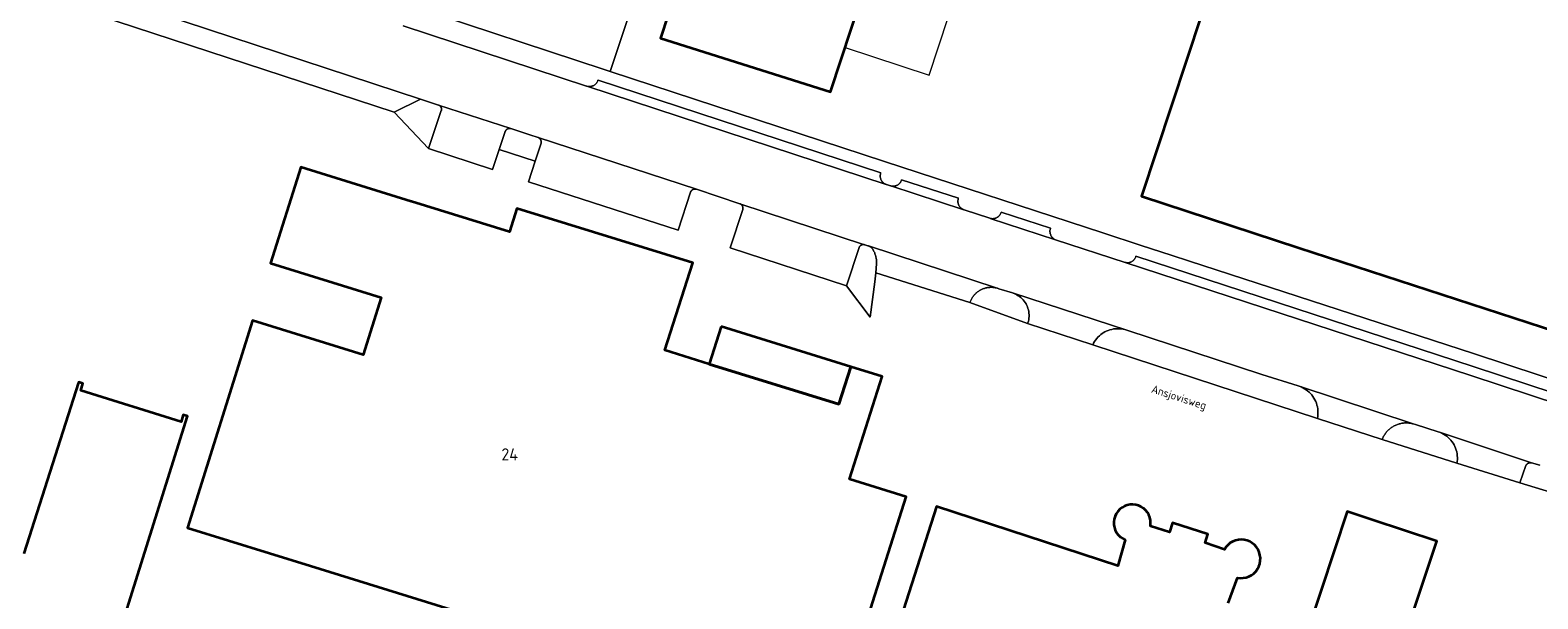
# Model space of a CAD drawing. Header units: metres. Extents: x 149984 to 156489, y 469398 to 478068.
# Tile 762 of 854: x 154632 to 154799, y 473522 to 473585. Entities that reach past the tile are written whole.
import ezdxf
from ezdxf.enums import TextEntityAlignment as Align

# ---------------------------------------------------------------- set-up
doc = ezdxf.new("R2010")
doc.units = ezdxf.units.M
doc.header["$LTSCALE"] = 0.75
for name, color, linetype, lineweight in [('B-WE-GR-BEPLANTING_CULTUUR_HEESTERS-GV', 252, 'Continuous', 18), ('B-WE-OG-BEBOUWING-GV', 6, 'Continuous', 35), ('B-WE-OG-BEBOUWING-T18', 1, 'Continuous', 18), ('B-WE-OG-BEBOUWING_LUIFEL-GV', 6, 'Continuous', 18), ('B-WE-OG-TERREIN_BEGROEID-GV', 252, 'Continuous', 18), ('B-WE-OG-TERREIN_ERF-GV', 252, 'Continuous', 18), ('B-WE-OG-TOPOGRAFIE-T18', 7, 'Continuous', 18), ('B-WE-VH-OPENVERHARDING_BETONSTRAATSTEEN-GV', 252, 'Continuous', 18)]:
    doc.layers.add(name, color=color, linetype=linetype, lineweight=lineweight)
doc.styles.add('NLCS-ISO-M500-T18', font='NLCS-ISO.ttf', dxfattribs={"height": 0.9})
doc.styles.add('NLCS-ISO-M750-T18', font='NLCS-ISO.ttf', dxfattribs={"height": 1.35})

msp = doc.modelspace()

# ---------------------------------------------------------------- linework, layer by layer
at = {"layer": 'B-WE-GR-BEPLANTING_CULTUUR_HEESTERS-GV', "flags": 128}
for points in [[(154677.098, 473576.889), (154677.082, 473576.895), (154675.084, 473577.567), (154672.143, 473576.106), (154675.959, 473572.05), (154677.389, 473576.275), (154677.394, 473576.291), (154677.399, 473576.308), (154677.403, 473576.324), (154677.406, 473576.341), (154677.409, 473576.358), (154677.411, 473576.375), (154677.413, 473576.392), (154677.414, 473576.409), (154677.414, 473576.426), (154677.414, 473576.443), (154677.413, 473576.46), (154677.412, 473576.477), (154677.41, 473576.494), (154677.408, 473576.511), (154677.405, 473576.528), (154677.401, 473576.544), (154677.397, 473576.561), (154677.392, 473576.577), (154677.387, 473576.593), (154677.381, 473576.609), (154677.374, 473576.625), (154677.367, 473576.641), (154677.36, 473576.656), (154677.351, 473576.671), (154677.343, 473576.686), (154677.334, 473576.7), (154677.324, 473576.714), (154677.314, 473576.728), (154677.303, 473576.741), (154677.292, 473576.754), (154677.281, 473576.767), (154677.269, 473576.779), (154677.257, 473576.791), (154677.244, 473576.802), (154677.231, 473576.813), (154677.217, 473576.824), (154677.203, 473576.834), (154677.189, 473576.843), (154677.175, 473576.852), (154677.16, 473576.861), (154677.145, 473576.869), (154677.129, 473576.876), (154677.114, 473576.883)], [(154725.74, 473558.228), (154725.811, 473559.231), (154725.814, 473559.325), (154725.814, 473559.419), (154725.81, 473559.512), (154725.804, 473559.606), (154725.794, 473559.699), (154725.781, 473559.792), (154725.765, 473559.885), (154725.746, 473559.976), (154725.724, 473560.067), (154725.698, 473560.158), (154725.67, 473560.247), (154725.639, 473560.336), (154725.604, 473560.423), (154725.567, 473560.509), (154725.527, 473560.594), (154725.484, 473560.677), (154725.438, 473560.759), (154725.42, 473560.79), (154725.401, 473560.819), (154725.381, 473560.849), (154725.36, 473560.877), (154725.338, 473560.905), (154725.315, 473560.932), (154725.291, 473560.958), (154725.266, 473560.983), (154725.241, 473561.008), (154725.214, 473561.031), (154725.187, 473561.054), (154725.159, 473561.075), (154725.13, 473561.096), (154725.101, 473561.115), (154725.07, 473561.134), (154725.04, 473561.151), (154725.008, 473561.168), (154724.976, 473561.183), (154724.944, 473561.197), (154724.911, 473561.21), (154724.827, 473561.238), (154724.516, 473561.33), (154724.469, 473561.345), (154724.462, 473561.348), (154724.419, 473561.356), (154724.385, 473561.361), (154724.351, 473561.363), (154724.317, 473561.363), (154724.283, 473561.36), (154724.249, 473561.355), (154724.216, 473561.348), (154724.183, 473561.338), (154724.151, 473561.326), (154724.12, 473561.312), (154724.09, 473561.296), (154724.061, 473561.278), (154724.033, 473561.257), (154724.007, 473561.235), (154723.983, 473561.212), (154723.96, 473561.186), (154723.939, 473561.159), (154723.92, 473561.131), (154723.903, 473561.101), (154723.888, 473561.071), (154723.875, 473561.039), (154722.487, 473556.752), (154725.096, 473553.275), (154725.639, 473557.227)], [(154736.191, 473554.893), (154742.618, 473552.559), (154742.648, 473552.645), (154742.699, 473552.819), (154742.737, 473552.996), (154742.763, 473553.176), (154742.777, 473553.357), (154742.778, 473553.539), (154742.767, 473553.72), (154742.743, 473553.9), (154742.707, 473554.078), (154742.659, 473554.252), (154742.598, 473554.424), (154742.526, 473554.59), (154742.443, 473554.752), (154742.349, 473554.907), (154742.244, 473555.055), (154742.129, 473555.195), (154742.005, 473555.328), (154741.872, 473555.451), (154741.73, 473555.565), (154741.582, 473555.669), (154741.426, 473555.763), (154741.264, 473555.845), (154741.063, 473555.931), (154741.012, 473555.947), (154740.921, 473555.977), (154739.433, 473556.449), (154739.277, 473556.5), (154739.243, 473556.511), (154739.107, 473556.543), (154739.022, 473556.56), (154738.936, 473556.575), (154738.849, 473556.586), (154738.762, 473556.594), (154738.675, 473556.599), (154738.588, 473556.601), (154738.5, 473556.6), (154738.413, 473556.596), (154738.326, 473556.589), (154738.239, 473556.579), (154738.153, 473556.566), (154738.067, 473556.55), (154737.982, 473556.531), (154737.897, 473556.509), (154737.814, 473556.484), (154737.731, 473556.456), (154737.649, 473556.425), (154737.568, 473556.392), (154737.489, 473556.356), (154737.411, 473556.317), (154737.334, 473556.275), (154737.259, 473556.231), (154737.185, 473556.184), (154737.113, 473556.134), (154737.043, 473556.082), (154736.975, 473556.028), (154736.908, 473555.971), (154736.844, 473555.913), (154736.781, 473555.851), (154736.721, 473555.788), (154736.663, 473555.723), (154736.608, 473555.656), (154736.554, 473555.586), (154736.503, 473555.515), (154736.455, 473555.443), (154736.409, 473555.368), (154736.366, 473555.292), (154736.326, 473555.215), (154736.288, 473555.136), (154736.253, 473555.056), (154736.22, 473554.975)], [(154772.732, 473545.616), (154768.667, 473546.873), (154753.641, 473551.832), (154753.44, 473551.893), (154753.235, 473551.939), (154753.027, 473551.972), (154752.817, 473551.99), (154752.607, 473551.994), (154752.397, 473551.984), (154752.188, 473551.959), (154751.981, 473551.919), (154751.778, 473551.866), (154751.579, 473551.799), (154751.362, 473551.707), (154751.196, 473551.625), (154751.036, 473551.531), (154750.927, 473551.46), (154750.757, 473551.336), (154750.597, 473551.2), (154750.446, 473551.053), (154750.305, 473550.897), (154750.176, 473550.731), (154750.058, 473550.557), (154749.953, 473550.375), (154749.86, 473550.186), (154774.851, 473542.004), (154774.888, 473542.214), (154774.911, 473542.426), (154774.919, 473542.639), (154774.912, 473542.852), (154774.891, 473543.064), (154774.855, 473543.274), (154774.805, 473543.482), (154774.741, 473543.685), (154774.663, 473543.884), (154774.572, 473544.076), (154774.467, 473544.262), (154774.351, 473544.44), (154774.222, 473544.61), (154774.081, 473544.771), (154773.931, 473544.922), (154773.77, 473545.061), (154773.6, 473545.19), (154773.421, 473545.307), (154773.235, 473545.411), (154773.042, 473545.502), (154772.843, 473545.579)], [(154782.271, 473540.095), (154782.221, 473540.009), (154782.175, 473539.921), (154782.131, 473539.832), (154782.091, 473539.742), (154782.054, 473539.65), (154790.377, 473536.999), (154790.409, 473537.208), (154790.427, 473537.419), (154790.431, 473537.631), (154790.42, 473537.843), (154790.394, 473538.054), (154790.354, 473538.262), (154790.3, 473538.467), (154790.232, 473538.668), (154790.15, 473538.863), (154790.055, 473539.053), (154789.948, 473539.236), (154789.828, 473539.411), (154789.696, 473539.577), (154789.554, 473539.734), (154789.401, 473539.88), (154789.238, 473540.016), (154789.066, 473540.141), (154788.887, 473540.253), (154788.681, 473540.362), (154788.443, 473540.468), (154788.307, 473540.513), (154785.766, 473541.309), (154785.525, 473541.389), (154785.43, 473541.414), (154785.333, 473541.436), (154785.236, 473541.454), (154785.138, 473541.47), (154785.039, 473541.482), (154784.941, 473541.49), (154784.842, 473541.495), (154784.743, 473541.497), (154784.644, 473541.495), (154784.545, 473541.49), (154784.446, 473541.482), (154784.348, 473541.47), (154784.25, 473541.454), (154784.153, 473541.436), (154784.056, 473541.414), (154783.96, 473541.389), (154783.865, 473541.36), (154783.771, 473541.328), (154783.679, 473541.293), (154783.587, 473541.255), (154783.497, 473541.214), (154783.409, 473541.169), (154783.322, 473541.122), (154783.236, 473541.072), (154783.153, 473541.018), (154783.071, 473540.962), (154782.991, 473540.903), (154782.914, 473540.842), (154782.838, 473540.778), (154782.765, 473540.711), (154782.694, 473540.642), (154782.626, 473540.57), (154782.56, 473540.496), (154782.497, 473540.42), (154782.436, 473540.342), (154782.378, 473540.261), (154782.323, 473540.179)]]:
    msp.add_lwpolyline(points, close=True, dxfattribs=at)
at = {"layer": 'B-WE-OG-BEBOUWING-GV', "flags": 128}
for points in [[(154732.406, 473612.538), (154727.538, 473614.135), (154713.284, 473618.812), (154713.245, 473618.823), (154713.076, 473618.649), (154712.871, 473618.019), (154708.995, 473619.28), (154704.439, 473605.527), (154708.39, 473604.241), (154703.611, 473589.55), (154703.468, 473589.596), (154701.767, 473584.366), (154720.702, 473578.375), (154727.62, 473599.465), (154728.07, 473599.323), (154734.018, 473597.446), (154738.182, 473610.643)], [(154662.827, 473525.572), (154696.674, 473515.071), (154720.93, 473507.546), (154729.093, 473533.282), (154722.818, 473535.229), (154726.447, 473546.668), (154722.941, 473547.755), (154721.617, 473543.58), (154707.195, 473548.055), (154702.267, 473549.584), (154705.359, 473559.333), (154685.811, 473565.372), (154684.987, 473562.781), (154674.094, 473566.154), (154674.05, 473566.168), (154661.756, 473569.975), (154658.404, 473559.288), (154670.698, 473555.481), (154668.694, 473549.088), (154656.399, 473552.895), (154649.161, 473529.812)], [(154708.519, 473552.23), (154707.195, 473548.055), (154721.617, 473543.58), (154722.941, 473547.755)]]:
    msp.add_lwpolyline(points, close=True, dxfattribs=at)
for points in [[(154763.612, 473592.038), (154755.282, 473566.755), (154772.777, 473560.999), (154814.231, 473547.488), (154825.469, 473582.002), (154825.597, 473582.394), (154840.026, 473577.665), (154862.526, 473570.289), (154862.722, 473570.227), (154885.454, 473562.785), (154895.129, 473592.552)], [(154631.608, 473486.209), (154635.928, 473500), (154649.159, 473542.235), (154648.681, 473542.384), (154648.442, 473541.621), (154637.277, 473545.118), (154637.516, 473545.882), (154637.049, 473546.028), (154637.04, 473546), (154630.967, 473526.944)], [(154764.929, 473521.433), (154765.953, 473524.264), (154766.274, 473524.224), (154766.598, 473524.234), (154766.916, 473524.292), (154767.222, 473524.397), (154767.508, 473524.548), (154767.769, 473524.74), (154767.998, 473524.969), (154768.189, 473525.23), (154768.339, 473525.516), (154768.444, 473525.822), (154768.501, 473526.141), (154768.51, 473526.464), (154768.469, 473526.786), (154768.381, 473527.097), (154768.247, 473527.391), (154768.07, 473527.662), (154767.854, 473527.903), (154767.604, 473528.109), (154767.326, 473528.274), (154767.026, 473528.396), (154766.712, 473528.471), (154766.389, 473528.498), (154766.066, 473528.476), (154765.75, 473528.405), (154765.449, 473528.287), (154765.169, 473528.126), (154764.916, 473527.923), (154764.697, 473527.685), (154764.516, 473527.417), (154762.383, 473528.137), (154762.679, 473529.126), (154758.738, 473530.356), (154758.417, 473529.337), (154756.271, 473530.01), (154756.302, 473530.326), (154756.283, 473530.644), (154756.216, 473530.955), (154756.101, 473531.251), (154755.942, 473531.526), (154755.743, 473531.774), (154755.507, 473531.987), (154755.241, 473532.162), (154754.952, 473532.293), (154754.645, 473532.378), (154754.329, 473532.415), (154754.012, 473532.402), (154753.7, 473532.34), (154753.401, 473532.231), (154753.123, 473532.077), (154752.872, 473531.881), (154752.654, 473531.65), (154752.475, 473531.387), (154752.339, 473531.1), (154752.248, 473530.795), (154752.206, 473530.48), (154752.213, 473530.162), (154752.269, 473529.849), (154752.373, 473529.549), (154752.522, 473529.268), (154752.713, 473529.013), (154752.941, 473528.792), (154753.2, 473528.608), (154753.485, 473528.466), (154752.67, 473525.579), (154732.472, 473532.184), (154725.114, 473509.15)], [(154785.411, 473520.074), (154788.146, 473528.333), (154780.943, 473530.718), (154778.169, 473531.637), (154773.814, 473518.49)]]:
    msp.add_lwpolyline(points, dxfattribs=at)
at = {"layer": 'B-WE-OG-BEBOUWING_LUIFEL-GV', "flags": 128}
msp.add_lwpolyline([(154734.018, 473597.446), (154728.07, 473599.323), (154727.62, 473599.465), (154722.319, 473583.304), (154731.669, 473580.237), (154736.928, 473596.27), (154733.952, 473597.246)], close=True, dxfattribs=at)
at = {"layer": 'B-WE-OG-TERREIN_BEGROEID-GV', "flags": 128}
msp.add_lwpolyline([(154799.604, 473536.802), (154798.678, 473537.063), (154798.657, 473537.066), (154798.636, 473537.068), (154798.616, 473537.07), (154798.595, 473537.071), (154798.574, 473537.071), (154798.553, 473537.071), (154798.532, 473537.069), (154798.511, 473537.067), (154798.49, 473537.064), (154798.469, 473537.061), (154798.449, 473537.057), (154798.429, 473537.052), (154798.408, 473537.046), (154798.388, 473537.04), (154798.369, 473537.033), (154798.349, 473537.025), (154798.33, 473537.017), (154798.311, 473537.008), (154798.293, 473536.998), (154798.274, 473536.988), (154798.256, 473536.977), (154798.239, 473536.965), (154798.222, 473536.953), (154798.205, 473536.94), (154798.189, 473536.927), (154798.174, 473536.913), (154798.158, 473536.898), (154798.144, 473536.883), (154798.13, 473536.868), (154798.116, 473536.852), (154798.103, 473536.835), (154798.091, 473536.819), (154798.079, 473536.801), (154798.068, 473536.784), (154798.057, 473536.765), (154798.047, 473536.747), (154797.368, 473534.809), (154801.642, 473533.512)], dxfattribs=at)
at = {"layer": 'B-WE-OG-TERREIN_ERF-GV', "flags": 128}
for points in [[(154674.111, 473587.9), (154695.503, 473580.866), (154696.194, 473580.639), (154704.439, 473605.527)], [(154704.439, 473605.527), (154696.194, 473580.639), (154726.702, 473570.615), (154750.974, 473562.672), (154755.254, 473561.271), (154758.576, 473560.176), (154760.624, 473559.501), (154792.212, 473549.214), (154859.086, 473527.135)], [(154727.62, 473599.465), (154720.702, 473578.375), (154701.767, 473584.366), (154703.468, 473589.596)], [(154814.231, 473547.488), (154772.777, 473560.999), (154755.282, 473566.755), (154763.612, 473592.038)], [(154801.642, 473533.512), (154797.368, 473534.809), (154790.377, 473536.999), (154782.054, 473539.65), (154774.851, 473542.004), (154749.86, 473550.186), (154742.618, 473552.559), (154736.191, 473554.893), (154725.74, 473558.228), (154725.639, 473557.227), (154725.096, 473553.275), (154722.487, 473556.752), (154709.529, 473561.008), (154710.924, 473565.271), (154710.929, 473565.289), (154710.933, 473565.307), (154710.936, 473565.325), (154710.939, 473565.343), (154710.941, 473565.361), (154710.943, 473565.379), (154710.944, 473565.398), (154710.944, 473565.416), (154710.944, 473565.434), (154710.943, 473565.453), (154710.941, 473565.471), (154710.939, 473565.489), (154710.936, 473565.507), (154710.933, 473565.525), (154710.928, 473565.543), (154710.924, 473565.561), (154710.918, 473565.578), (154710.913, 473565.596), (154710.906, 473565.613), (154710.899, 473565.63), (154710.891, 473565.646), (154710.883, 473565.663), (154710.874, 473565.679), (154710.865, 473565.695), (154710.855, 473565.71), (154710.845, 473565.725), (154710.834, 473565.74), (154710.822, 473565.754), (154710.81, 473565.768), (154710.798, 473565.782), (154710.785, 473565.795), (154710.772, 473565.807), (154710.758, 473565.82), (154710.744, 473565.831), (154710.729, 473565.843), (154710.714, 473565.853), (154710.699, 473565.863), (154710.683, 473565.873), (154710.668, 473565.882), (154710.651, 473565.891), (154710.635, 473565.899), (154710.618, 473565.906), (154705.764, 473567.525), (154705.747, 473567.53), (154705.729, 473567.534), (154705.711, 473567.538), (154705.694, 473567.541), (154705.676, 473567.544), (154705.658, 473567.546), (154705.64, 473567.547), (154705.622, 473567.547), (154705.604, 473567.547), (154705.585, 473567.547), (154705.567, 473567.546), (154705.549, 473567.544), (154705.532, 473567.541), (154705.514, 473567.538), (154705.496, 473567.535), (154705.478, 473567.53), (154705.461, 473567.525), (154705.444, 473567.52), (154705.427, 473567.514), (154705.41, 473567.507), (154705.393, 473567.5), (154705.377, 473567.492), (154705.361, 473567.484), (154705.345, 473567.475), (154705.33, 473567.465), (154705.315, 473567.455), (154705.3, 473567.445), (154705.286, 473567.434), (154705.272, 473567.422), (154705.258, 473567.41), (154705.245, 473567.398), (154705.232, 473567.385), (154705.22, 473567.372), (154705.208, 473567.358), (154705.197, 473567.344), (154705.186, 473567.33), (154705.176, 473567.315), (154705.166, 473567.299), (154705.157, 473567.284), (154705.148, 473567.268), (154705.14, 473567.252), (154705.132, 473567.236), (154705.125, 473567.219), (154705.119, 473567.202), (154705.113, 473567.185), (154703.737, 473562.973), (154687.075, 473568.362), (154687.823, 473570.646), (154683.834, 473571.964), (154683.085, 473569.716), (154675.959, 473572.05), (154672.143, 473576.106), (154637.152, 473587.593)], [(154630.967, 473526.944), (154637.04, 473546), (154637.049, 473546.028), (154637.516, 473545.882), (154637.277, 473545.118), (154648.442, 473541.621), (154648.681, 473542.384), (154649.159, 473542.235), (154635.928, 473500), (154631.608, 473486.209)], [(154725.114, 473509.15), (154732.472, 473532.184), (154752.67, 473525.579), (154753.485, 473528.466), (154753.2, 473528.608), (154752.941, 473528.792), (154752.713, 473529.013), (154752.522, 473529.268), (154752.373, 473529.549), (154752.269, 473529.849), (154752.213, 473530.162), (154752.206, 473530.48), (154752.248, 473530.795), (154752.339, 473531.1), (154752.475, 473531.387), (154752.654, 473531.65), (154752.872, 473531.881), (154753.123, 473532.077), (154753.401, 473532.231), (154753.7, 473532.34), (154754.012, 473532.402), (154754.329, 473532.415), (154754.645, 473532.378), (154754.952, 473532.293), (154755.241, 473532.162), (154755.507, 473531.987), (154755.743, 473531.774), (154755.942, 473531.526), (154756.101, 473531.251), (154756.216, 473530.955), (154756.283, 473530.644), (154756.302, 473530.326), (154756.271, 473530.01), (154758.417, 473529.337), (154758.738, 473530.356), (154762.679, 473529.126), (154762.383, 473528.137), (154764.516, 473527.417), (154764.697, 473527.685), (154764.916, 473527.923), (154765.169, 473528.126), (154765.449, 473528.287), (154765.75, 473528.405), (154766.066, 473528.476), (154766.389, 473528.498), (154766.712, 473528.471), (154767.026, 473528.396), (154767.326, 473528.274), (154767.604, 473528.109), (154767.854, 473527.903), (154768.07, 473527.662), (154768.247, 473527.391), (154768.381, 473527.097), (154768.469, 473526.786), (154768.51, 473526.464), (154768.501, 473526.141), (154768.444, 473525.822), (154768.339, 473525.516), (154768.189, 473525.23), (154767.998, 473524.969), (154767.769, 473524.74), (154767.508, 473524.548), (154767.222, 473524.397), (154766.916, 473524.292), (154766.598, 473524.234), (154766.274, 473524.224), (154765.953, 473524.264), (154764.929, 473521.433)], [(154773.814, 473518.49), (154778.169, 473531.637), (154780.943, 473530.718), (154788.146, 473528.333), (154785.411, 473520.074)]]:
    msp.add_lwpolyline(points, dxfattribs=at)
msp.add_lwpolyline([(154696.674, 473515.071), (154662.827, 473525.572), (154649.161, 473529.812), (154656.399, 473552.895), (154668.694, 473549.088), (154670.698, 473555.481), (154658.404, 473559.288), (154661.756, 473569.975), (154674.05, 473566.168), (154674.094, 473566.154), (154684.987, 473562.781), (154685.811, 473565.372), (154705.359, 473559.333), (154702.267, 473549.584), (154707.195, 473548.055), (154708.519, 473552.23), (154722.941, 473547.755), (154726.447, 473546.668), (154722.818, 473535.229), (154729.093, 473533.282), (154720.93, 473507.546)], close=True, dxfattribs=at)
at = {"layer": 'B-WE-VH-OPENVERHARDING_BETONSTRAATSTEEN-GV', "flags": 128}
for points in [[(154635.684, 473590.536), (154675.084, 473577.567), (154677.082, 473576.895), (154685.114, 473574.283), (154687.254, 473573.567), (154688.173, 473573.278), (154705.764, 473567.525), (154710.618, 473565.906), (154724.462, 473561.348), (154724.469, 473561.345), (154724.516, 473561.33), (154724.827, 473561.238), (154724.911, 473561.21), (154739.243, 473556.511), (154739.277, 473556.5), (154739.433, 473556.449), (154740.921, 473555.977), (154741.012, 473555.947), (154741.063, 473555.931), (154753.641, 473551.832), (154768.667, 473546.873), (154772.732, 473545.616), (154772.843, 473545.579), (154785.525, 473541.389), (154785.766, 473541.309), (154788.307, 473540.513), (154788.443, 473540.468), (154798.678, 473537.063), (154799.604, 473536.802)], [(154859.086, 473527.135), (154792.212, 473549.214), (154760.624, 473559.501), (154758.576, 473560.176), (154755.254, 473561.271), (154750.974, 473562.672), (154726.702, 473570.615), (154696.194, 473580.639), (154695.503, 473580.866), (154674.111, 473587.9)], [(154673.162, 473585.717), (154693.552, 473579.012), (154693.599, 473578.996), (154693.685, 473578.977), (154693.752, 473578.967), (154693.821, 473578.961), (154693.889, 473578.96), (154693.958, 473578.964), (154694.026, 473578.972), (154694.093, 473578.985), (154694.16, 473579.003), (154694.224, 473579.025), (154694.288, 473579.052), (154694.349, 473579.083), (154694.408, 473579.118), (154694.464, 473579.157), (154694.518, 473579.2), (154694.568, 473579.246), (154694.615, 473579.296), (154694.659, 473579.349), (154694.698, 473579.405), (154694.734, 473579.464), (154694.766, 473579.525), (154694.793, 473579.587), (154694.816, 473579.652), (154694.826, 473579.685), (154726.287, 473569.363), (154726.265, 473569.296), (154726.247, 473569.228), (154726.234, 473569.158), (154726.226, 473569.088), (154726.223, 473569.018), (154726.225, 473568.947), (154726.232, 473568.877), (154726.243, 473568.807), (154726.259, 473568.739), (154726.28, 473568.671), (154726.306, 473568.606), (154726.336, 473568.542), (154726.37, 473568.48), (154726.409, 473568.421), (154726.452, 473568.365), (154726.498, 473568.312), (154726.548, 473568.262), (154726.601, 473568.216), (154726.658, 473568.173), (154726.717, 473568.135), (154726.778, 473568.1), (154726.842, 473568.07), (154726.891, 473568.051), (154726.908, 473568.045), (154727.356, 473567.917), (154727.405, 473567.901), (154727.484, 473567.883), (154727.549, 473567.872), (154727.615, 473567.866), (154727.681, 473567.865), (154727.747, 473567.868), (154727.813, 473567.876), (154727.878, 473567.888), (154727.942, 473567.905), (154728.004, 473567.926), (154728.065, 473567.951), (154728.125, 473567.98), (154728.182, 473568.014), (154728.236, 473568.051), (154728.288, 473568.092), (154728.337, 473568.137), (154728.383, 473568.184), (154728.425, 473568.235), (154728.464, 473568.289), (154728.499, 473568.345), (154728.53, 473568.403), (154728.557, 473568.463), (154728.58, 473568.525), (154728.598, 473568.589), (154734.925, 473566.541), (154734.903, 473566.475), (154734.886, 473566.407), (154734.873, 473566.339), (154734.865, 473566.269), (154734.862, 473566.199), (154734.863, 473566.13), (154734.87, 473566.06), (154734.881, 473565.991), (154734.897, 473565.923), (154734.918, 473565.857), (154734.943, 473565.792), (154734.972, 473565.728), (154735.006, 473565.667), (154735.044, 473565.609), (154735.086, 473565.553), (154735.132, 473565.5), (154735.181, 473565.451), (154735.233, 473565.405), (154735.289, 473565.362), (154735.347, 473565.324), (154735.408, 473565.29), (154735.471, 473565.26), (154735.54, 473565.233), (154735.569, 473565.223), (154738.414, 473564.295), (154738.46, 473564.28), (154738.547, 473564.261), (154738.615, 473564.251), (154738.683, 473564.245), (154738.752, 473564.245), (154738.82, 473564.249), (154738.888, 473564.258), (154738.956, 473564.271), (154739.022, 473564.29), (154739.087, 473564.313), (154739.15, 473564.34), (154739.21, 473564.372), (154739.261, 473564.402), (154739.297, 473564.427), (154739.352, 473564.469), (154739.403, 473564.514), (154739.451, 473564.563), (154739.496, 473564.615), (154739.537, 473564.67), (154739.574, 473564.728), (154739.607, 473564.788), (154739.635, 473564.851), (154739.659, 473564.915), (154739.679, 473564.981), (154745.169, 473563.186), (154745.146, 473563.12), (154745.128, 473563.052), (154745.115, 473562.984), (154745.107, 473562.914), (154745.103, 473562.845), (154745.104, 473562.775), (154745.111, 473562.705), (154745.122, 473562.636), (154745.137, 473562.568), (154745.158, 473562.501), (154745.183, 473562.436), (154745.212, 473562.373), (154745.246, 473562.311), (154745.284, 473562.253), (154745.327, 473562.197), (154745.372, 473562.144), (154745.422, 473562.095), (154745.475, 473562.049), (154745.53, 473562.007), (154745.589, 473561.969), (154745.65, 473561.935), (154745.713, 473561.905), (154753.465, 473559.367), (154753.478, 473559.363), (154753.565, 473559.346), (154753.633, 473559.338), (154753.701, 473559.335), (154753.769, 473559.336), (154753.837, 473559.342), (154753.904, 473559.352), (154753.971, 473559.368), (154754.036, 473559.387), (154754.1, 473559.412), (154754.162, 473559.44), (154754.222, 473559.473), (154754.279, 473559.51), (154754.334, 473559.551), (154754.386, 473559.595), (154754.434, 473559.643), (154754.479, 473559.694), (154754.521, 473559.749), (154754.558, 473559.806), (154754.592, 473559.865), (154754.621, 473559.927), (154754.646, 473559.99), (154754.667, 473560.055), (154792.192, 473547.795), (154858.536, 473525.918)], [(154857.964, 473525.002), (154791.915, 473546.779), (154753.478, 473559.363), (154753.465, 473559.367), (154745.713, 473561.905), (154738.46, 473564.28), (154738.414, 473564.295), (154735.569, 473565.223), (154735.54, 473565.233), (154727.405, 473567.901), (154727.356, 473567.917), (154726.908, 473568.045), (154726.891, 473568.051), (154693.599, 473578.996), (154693.552, 473579.012), (154673.162, 473585.717)], [(154858.536, 473525.918), (154792.192, 473547.795), (154754.667, 473560.055), (154754.646, 473559.99), (154754.621, 473559.927), (154754.592, 473559.865), (154754.558, 473559.806), (154754.521, 473559.749), (154754.479, 473559.694), (154754.434, 473559.643), (154754.386, 473559.595), (154754.334, 473559.551), (154754.279, 473559.51), (154754.222, 473559.473), (154754.162, 473559.44), (154754.1, 473559.412), (154754.036, 473559.387), (154753.971, 473559.368), (154753.904, 473559.352), (154753.837, 473559.342), (154753.769, 473559.336), (154753.701, 473559.335), (154753.633, 473559.338), (154753.565, 473559.346), (154753.478, 473559.363), (154791.915, 473546.779), (154857.964, 473525.002)]]:
    msp.add_lwpolyline(points, dxfattribs=at)
for points in [[(154675.084, 473577.567), (154635.684, 473590.536), (154637.152, 473587.593), (154672.143, 473576.106)], [(154694.826, 473579.685), (154694.816, 473579.652), (154694.793, 473579.587), (154694.766, 473579.525), (154694.734, 473579.464), (154694.698, 473579.405), (154694.659, 473579.349), (154694.615, 473579.296), (154694.568, 473579.246), (154694.518, 473579.2), (154694.464, 473579.157), (154694.408, 473579.118), (154694.349, 473579.083), (154694.288, 473579.052), (154694.224, 473579.025), (154694.16, 473579.003), (154694.093, 473578.985), (154694.026, 473578.972), (154693.958, 473578.964), (154693.889, 473578.96), (154693.821, 473578.961), (154693.752, 473578.967), (154693.685, 473578.977), (154693.599, 473578.996), (154726.891, 473568.051), (154726.842, 473568.07), (154726.778, 473568.1), (154726.717, 473568.135), (154726.658, 473568.173), (154726.601, 473568.216), (154726.548, 473568.262), (154726.498, 473568.312), (154726.452, 473568.365), (154726.409, 473568.421), (154726.37, 473568.48), (154726.336, 473568.542), (154726.306, 473568.606), (154726.28, 473568.671), (154726.259, 473568.739), (154726.243, 473568.807), (154726.232, 473568.877), (154726.225, 473568.947), (154726.223, 473569.018), (154726.226, 473569.088), (154726.234, 473569.158), (154726.247, 473569.228), (154726.265, 473569.296), (154726.287, 473569.363)], [(154684.501, 473573.942), (154684.507, 473573.959), (154684.513, 473573.976), (154684.521, 473573.992), (154684.528, 473574.008), (154684.536, 473574.024), (154684.545, 473574.04), (154684.555, 473574.055), (154684.564, 473574.07), (154684.575, 473574.085), (154684.586, 473574.099), (154684.597, 473574.113), (154684.609, 473574.126), (154684.621, 473574.139), (154684.634, 473574.152), (154684.647, 473574.164), (154684.66, 473574.176), (154684.674, 473574.187), (154684.688, 473574.198), (154684.703, 473574.208), (154684.718, 473574.218), (154684.733, 473574.227), (154684.749, 473574.236), (154684.765, 473574.244), (154684.781, 473574.252), (154684.798, 473574.259), (154684.814, 473574.265), (154684.831, 473574.271), (154684.848, 473574.276), (154684.866, 473574.281), (154684.883, 473574.285), (154684.901, 473574.289), (154684.918, 473574.292), (154684.936, 473574.294), (154684.954, 473574.296), (154684.972, 473574.297), (154684.99, 473574.297), (154685.008, 473574.297), (154685.026, 473574.296), (154685.043, 473574.295), (154685.061, 473574.293), (154685.079, 473574.29), (154685.097, 473574.287), (154685.114, 473574.283), (154677.082, 473576.895), (154677.098, 473576.889), (154677.114, 473576.883), (154677.129, 473576.876), (154677.145, 473576.869), (154677.16, 473576.861), (154677.175, 473576.852), (154677.189, 473576.843), (154677.203, 473576.834), (154677.217, 473576.824), (154677.231, 473576.813), (154677.244, 473576.802), (154677.257, 473576.791), (154677.269, 473576.779), (154677.281, 473576.767), (154677.292, 473576.754), (154677.303, 473576.741), (154677.314, 473576.728), (154677.324, 473576.714), (154677.334, 473576.7), (154677.343, 473576.686), (154677.351, 473576.671), (154677.36, 473576.656), (154677.367, 473576.641), (154677.374, 473576.625), (154677.381, 473576.609), (154677.387, 473576.593), (154677.392, 473576.577), (154677.397, 473576.561), (154677.401, 473576.544), (154677.405, 473576.528), (154677.408, 473576.511), (154677.41, 473576.494), (154677.412, 473576.477), (154677.413, 473576.46), (154677.414, 473576.443), (154677.414, 473576.426), (154677.414, 473576.409), (154677.413, 473576.392), (154677.411, 473576.375), (154677.409, 473576.358), (154677.406, 473576.341), (154677.403, 473576.324), (154677.399, 473576.308), (154677.394, 473576.291), (154677.389, 473576.275), (154675.959, 473572.05), (154683.085, 473569.716), (154683.834, 473571.964)], [(154688.507, 473572.657), (154688.51, 473572.677), (154688.512, 473572.698), (154688.513, 473572.718), (154688.514, 473572.739), (154688.514, 473572.759), (154688.513, 473572.779), (154688.511, 473572.8), (154688.509, 473572.82), (154688.506, 473572.84), (154688.502, 473572.86), (154688.498, 473572.88), (154688.493, 473572.9), (154688.487, 473572.92), (154688.481, 473572.939), (154688.474, 473572.958), (154688.466, 473572.977), (154688.457, 473572.996), (154688.448, 473573.014), (154688.439, 473573.032), (154688.428, 473573.05), (154688.417, 473573.067), (154688.406, 473573.084), (154688.394, 473573.101), (154688.381, 473573.117), (154688.368, 473573.132), (154688.354, 473573.147), (154688.34, 473573.162), (154688.325, 473573.176), (154688.31, 473573.19), (154688.294, 473573.203), (154688.278, 473573.215), (154688.262, 473573.227), (154688.245, 473573.239), (154688.227, 473573.249), (154688.209, 473573.26), (154688.191, 473573.269), (154688.173, 473573.278), (154687.254, 473573.567), (154685.114, 473574.283), (154685.097, 473574.287), (154685.079, 473574.29), (154685.061, 473574.293), (154685.043, 473574.295), (154685.026, 473574.296), (154685.008, 473574.297), (154684.99, 473574.297), (154684.972, 473574.297), (154684.954, 473574.296), (154684.936, 473574.294), (154684.918, 473574.292), (154684.901, 473574.289), (154684.883, 473574.285), (154684.866, 473574.281), (154684.848, 473574.276), (154684.831, 473574.271), (154684.814, 473574.265), (154684.798, 473574.259), (154684.781, 473574.252), (154684.765, 473574.244), (154684.749, 473574.236), (154684.733, 473574.227), (154684.718, 473574.218), (154684.703, 473574.208), (154684.688, 473574.198), (154684.674, 473574.187), (154684.66, 473574.176), (154684.647, 473574.164), (154684.634, 473574.152), (154684.621, 473574.139), (154684.609, 473574.126), (154684.597, 473574.113), (154684.586, 473574.099), (154684.575, 473574.085), (154684.564, 473574.07), (154684.555, 473574.055), (154684.545, 473574.04), (154684.536, 473574.024), (154684.528, 473574.008), (154684.521, 473573.992), (154684.513, 473573.976), (154684.507, 473573.959), (154684.501, 473573.942), (154683.834, 473571.964), (154687.823, 473570.646), (154688.504, 473572.637)], [(154705.764, 473567.525), (154688.173, 473573.278), (154688.191, 473573.269), (154688.209, 473573.26), (154688.227, 473573.249), (154688.245, 473573.239), (154688.262, 473573.227), (154688.278, 473573.215), (154688.294, 473573.203), (154688.31, 473573.19), (154688.325, 473573.176), (154688.34, 473573.162), (154688.354, 473573.147), (154688.368, 473573.132), (154688.381, 473573.117), (154688.394, 473573.101), (154688.406, 473573.084), (154688.417, 473573.067), (154688.428, 473573.05), (154688.439, 473573.032), (154688.448, 473573.014), (154688.457, 473572.996), (154688.466, 473572.977), (154688.474, 473572.958), (154688.481, 473572.939), (154688.487, 473572.92), (154688.493, 473572.9), (154688.498, 473572.88), (154688.502, 473572.86), (154688.506, 473572.84), (154688.509, 473572.82), (154688.511, 473572.8), (154688.513, 473572.779), (154688.514, 473572.759), (154688.514, 473572.739), (154688.513, 473572.718), (154688.512, 473572.698), (154688.51, 473572.677), (154688.507, 473572.657), (154688.504, 473572.637), (154687.823, 473570.646), (154687.075, 473568.362), (154703.737, 473562.973), (154705.113, 473567.185), (154705.119, 473567.202), (154705.125, 473567.219), (154705.132, 473567.236), (154705.14, 473567.252), (154705.148, 473567.268), (154705.157, 473567.284), (154705.166, 473567.299), (154705.176, 473567.315), (154705.186, 473567.33), (154705.197, 473567.344), (154705.208, 473567.358), (154705.22, 473567.372), (154705.232, 473567.385), (154705.245, 473567.398), (154705.258, 473567.41), (154705.272, 473567.422), (154705.286, 473567.434), (154705.3, 473567.445), (154705.315, 473567.455), (154705.33, 473567.465), (154705.345, 473567.475), (154705.361, 473567.484), (154705.377, 473567.492), (154705.393, 473567.5), (154705.41, 473567.507), (154705.427, 473567.514), (154705.444, 473567.52), (154705.461, 473567.525), (154705.478, 473567.53), (154705.496, 473567.535), (154705.514, 473567.538), (154705.532, 473567.541), (154705.549, 473567.544), (154705.567, 473567.546), (154705.585, 473567.547), (154705.604, 473567.547), (154705.622, 473567.547), (154705.64, 473567.547), (154705.658, 473567.546), (154705.676, 473567.544), (154705.694, 473567.541), (154705.711, 473567.538), (154705.729, 473567.534), (154705.747, 473567.53)], [(154734.925, 473566.541), (154728.598, 473568.589), (154728.58, 473568.525), (154728.557, 473568.463), (154728.53, 473568.403), (154728.499, 473568.345), (154728.464, 473568.289), (154728.425, 473568.235), (154728.383, 473568.184), (154728.337, 473568.137), (154728.288, 473568.092), (154728.236, 473568.051), (154728.182, 473568.014), (154728.125, 473567.98), (154728.065, 473567.951), (154728.004, 473567.926), (154727.942, 473567.905), (154727.878, 473567.888), (154727.813, 473567.876), (154727.747, 473567.868), (154727.681, 473567.865), (154727.615, 473567.866), (154727.549, 473567.872), (154727.484, 473567.883), (154727.405, 473567.901), (154735.54, 473565.233), (154735.471, 473565.26), (154735.408, 473565.29), (154735.347, 473565.324), (154735.289, 473565.362), (154735.233, 473565.405), (154735.181, 473565.451), (154735.132, 473565.5), (154735.086, 473565.553), (154735.044, 473565.609), (154735.006, 473565.667), (154734.972, 473565.728), (154734.943, 473565.792), (154734.918, 473565.857), (154734.897, 473565.923), (154734.881, 473565.991), (154734.87, 473566.06), (154734.863, 473566.13), (154734.862, 473566.199), (154734.865, 473566.269), (154734.873, 473566.339), (154734.886, 473566.407), (154734.903, 473566.475)], [(154710.618, 473565.906), (154710.635, 473565.899), (154710.651, 473565.891), (154710.668, 473565.882), (154710.683, 473565.873), (154710.699, 473565.863), (154710.714, 473565.853), (154710.729, 473565.843), (154710.744, 473565.831), (154710.758, 473565.82), (154710.772, 473565.807), (154710.785, 473565.795), (154710.798, 473565.782), (154710.81, 473565.768), (154710.822, 473565.754), (154710.834, 473565.74), (154710.845, 473565.725), (154710.855, 473565.71), (154710.865, 473565.695), (154710.874, 473565.679), (154710.883, 473565.663), (154710.891, 473565.646), (154710.899, 473565.63), (154710.906, 473565.613), (154710.913, 473565.596), (154710.918, 473565.578), (154710.924, 473565.561), (154710.928, 473565.543), (154710.933, 473565.525), (154710.936, 473565.507), (154710.939, 473565.489), (154710.941, 473565.471), (154710.943, 473565.453), (154710.944, 473565.434), (154710.944, 473565.416), (154710.944, 473565.398), (154710.943, 473565.379), (154710.941, 473565.361), (154710.939, 473565.343), (154710.936, 473565.325), (154710.933, 473565.307), (154710.929, 473565.289), (154710.924, 473565.271), (154709.529, 473561.008), (154722.487, 473556.752), (154723.875, 473561.039), (154723.888, 473561.071), (154723.903, 473561.101), (154723.92, 473561.131), (154723.939, 473561.159), (154723.96, 473561.186), (154723.983, 473561.212), (154724.007, 473561.235), (154724.033, 473561.257), (154724.061, 473561.278), (154724.09, 473561.296), (154724.12, 473561.312), (154724.151, 473561.326), (154724.183, 473561.338), (154724.216, 473561.348), (154724.249, 473561.355), (154724.283, 473561.36), (154724.317, 473561.363), (154724.351, 473561.363), (154724.385, 473561.361), (154724.419, 473561.356), (154724.462, 473561.348)], [(154745.169, 473563.186), (154739.679, 473564.981), (154739.659, 473564.915), (154739.635, 473564.851), (154739.607, 473564.788), (154739.574, 473564.728), (154739.537, 473564.67), (154739.496, 473564.615), (154739.451, 473564.563), (154739.403, 473564.514), (154739.352, 473564.469), (154739.297, 473564.427), (154739.261, 473564.402), (154739.21, 473564.372), (154739.15, 473564.34), (154739.087, 473564.313), (154739.022, 473564.29), (154738.956, 473564.271), (154738.888, 473564.258), (154738.82, 473564.249), (154738.752, 473564.245), (154738.683, 473564.245), (154738.615, 473564.251), (154738.547, 473564.261), (154738.46, 473564.28), (154745.713, 473561.905), (154745.65, 473561.935), (154745.589, 473561.969), (154745.53, 473562.007), (154745.475, 473562.049), (154745.422, 473562.095), (154745.372, 473562.144), (154745.327, 473562.197), (154745.284, 473562.253), (154745.246, 473562.311), (154745.212, 473562.373), (154745.183, 473562.436), (154745.158, 473562.501), (154745.137, 473562.568), (154745.122, 473562.636), (154745.111, 473562.705), (154745.104, 473562.775), (154745.103, 473562.845), (154745.107, 473562.914), (154745.115, 473562.984), (154745.128, 473563.052), (154745.146, 473563.12)], [(154725.811, 473559.231), (154725.74, 473558.228), (154736.191, 473554.893), (154736.22, 473554.975), (154736.253, 473555.056), (154736.288, 473555.136), (154736.326, 473555.215), (154736.366, 473555.292), (154736.409, 473555.368), (154736.455, 473555.443), (154736.503, 473555.515), (154736.554, 473555.586), (154736.608, 473555.656), (154736.663, 473555.723), (154736.721, 473555.788), (154736.781, 473555.851), (154736.844, 473555.913), (154736.908, 473555.971), (154736.975, 473556.028), (154737.043, 473556.082), (154737.113, 473556.134), (154737.185, 473556.184), (154737.259, 473556.231), (154737.334, 473556.275), (154737.411, 473556.317), (154737.489, 473556.356), (154737.568, 473556.392), (154737.649, 473556.425), (154737.731, 473556.456), (154737.814, 473556.484), (154737.897, 473556.509), (154737.982, 473556.531), (154738.067, 473556.55), (154738.153, 473556.566), (154738.239, 473556.579), (154738.326, 473556.589), (154738.413, 473556.596), (154738.5, 473556.6), (154738.588, 473556.601), (154738.675, 473556.599), (154738.762, 473556.594), (154738.849, 473556.586), (154738.936, 473556.575), (154739.022, 473556.56), (154739.107, 473556.543), (154739.243, 473556.511), (154724.911, 473561.21), (154724.944, 473561.197), (154724.976, 473561.183), (154725.008, 473561.168), (154725.04, 473561.151), (154725.07, 473561.134), (154725.101, 473561.115), (154725.13, 473561.096), (154725.159, 473561.075), (154725.187, 473561.054), (154725.214, 473561.031), (154725.241, 473561.008), (154725.266, 473560.983), (154725.291, 473560.958), (154725.315, 473560.932), (154725.338, 473560.905), (154725.36, 473560.877), (154725.381, 473560.849), (154725.401, 473560.819), (154725.42, 473560.79), (154725.438, 473560.759), (154725.484, 473560.677), (154725.527, 473560.594), (154725.567, 473560.509), (154725.604, 473560.423), (154725.639, 473560.336), (154725.67, 473560.247), (154725.698, 473560.158), (154725.724, 473560.067), (154725.746, 473559.976), (154725.765, 473559.885), (154725.781, 473559.792), (154725.794, 473559.699), (154725.804, 473559.606), (154725.81, 473559.512), (154725.814, 473559.419), (154725.814, 473559.325)], [(154741.063, 473555.931), (154741.264, 473555.845), (154741.426, 473555.763), (154741.582, 473555.669), (154741.73, 473555.565), (154741.872, 473555.451), (154742.005, 473555.328), (154742.129, 473555.195), (154742.244, 473555.055), (154742.349, 473554.907), (154742.443, 473554.752), (154742.526, 473554.59), (154742.598, 473554.424), (154742.659, 473554.252), (154742.707, 473554.078), (154742.743, 473553.9), (154742.767, 473553.72), (154742.778, 473553.539), (154742.777, 473553.357), (154742.763, 473553.176), (154742.737, 473552.996), (154742.699, 473552.819), (154742.648, 473552.645), (154742.618, 473552.559), (154749.86, 473550.186), (154749.953, 473550.375), (154750.058, 473550.557), (154750.176, 473550.731), (154750.305, 473550.897), (154750.446, 473551.053), (154750.597, 473551.2), (154750.757, 473551.336), (154750.927, 473551.46), (154751.036, 473551.531), (154751.196, 473551.625), (154751.362, 473551.707), (154751.579, 473551.799), (154751.778, 473551.866), (154751.981, 473551.919), (154752.188, 473551.959), (154752.397, 473551.984), (154752.607, 473551.994), (154752.817, 473551.99), (154753.027, 473551.972), (154753.235, 473551.939), (154753.44, 473551.893), (154753.641, 473551.832)], [(154782.221, 473540.009), (154782.271, 473540.095), (154782.323, 473540.179), (154782.378, 473540.261), (154782.436, 473540.342), (154782.497, 473540.42), (154782.56, 473540.496), (154782.626, 473540.57), (154782.694, 473540.642), (154782.765, 473540.711), (154782.838, 473540.778), (154782.914, 473540.842), (154782.991, 473540.903), (154783.071, 473540.962), (154783.153, 473541.018), (154783.236, 473541.072), (154783.322, 473541.122), (154783.409, 473541.169), (154783.497, 473541.214), (154783.587, 473541.255), (154783.679, 473541.293), (154783.771, 473541.328), (154783.865, 473541.36), (154783.96, 473541.389), (154784.056, 473541.414), (154784.153, 473541.436), (154784.25, 473541.454), (154784.348, 473541.47), (154784.446, 473541.482), (154784.545, 473541.49), (154784.644, 473541.495), (154784.743, 473541.497), (154784.842, 473541.495), (154784.941, 473541.49), (154785.039, 473541.482), (154785.138, 473541.47), (154785.236, 473541.454), (154785.333, 473541.436), (154785.43, 473541.414), (154785.525, 473541.389), (154772.843, 473545.579), (154773.042, 473545.502), (154773.235, 473545.411), (154773.421, 473545.307), (154773.6, 473545.19), (154773.77, 473545.061), (154773.931, 473544.922), (154774.081, 473544.771), (154774.222, 473544.61), (154774.351, 473544.44), (154774.467, 473544.262), (154774.572, 473544.076), (154774.663, 473543.884), (154774.741, 473543.685), (154774.805, 473543.482), (154774.855, 473543.274), (154774.891, 473543.064), (154774.912, 473542.852), (154774.919, 473542.639), (154774.911, 473542.426), (154774.888, 473542.214), (154774.851, 473542.004), (154782.054, 473539.65), (154782.091, 473539.742), (154782.131, 473539.832), (154782.175, 473539.921)], [(154797.368, 473534.809), (154798.047, 473536.747), (154798.057, 473536.765), (154798.068, 473536.784), (154798.079, 473536.801), (154798.091, 473536.819), (154798.103, 473536.835), (154798.116, 473536.852), (154798.13, 473536.868), (154798.144, 473536.883), (154798.158, 473536.898), (154798.174, 473536.913), (154798.189, 473536.927), (154798.205, 473536.94), (154798.222, 473536.953), (154798.239, 473536.965), (154798.256, 473536.977), (154798.274, 473536.988), (154798.293, 473536.998), (154798.311, 473537.008), (154798.33, 473537.017), (154798.349, 473537.025), (154798.369, 473537.033), (154798.388, 473537.04), (154798.408, 473537.046), (154798.429, 473537.052), (154798.449, 473537.057), (154798.469, 473537.061), (154798.49, 473537.064), (154798.511, 473537.067), (154798.532, 473537.069), (154798.553, 473537.071), (154798.574, 473537.071), (154798.595, 473537.071), (154798.616, 473537.07), (154798.636, 473537.068), (154798.657, 473537.066), (154798.678, 473537.063), (154788.443, 473540.468), (154788.681, 473540.362), (154788.887, 473540.253), (154789.066, 473540.141), (154789.238, 473540.016), (154789.401, 473539.88), (154789.554, 473539.734), (154789.696, 473539.577), (154789.828, 473539.411), (154789.948, 473539.236), (154790.055, 473539.053), (154790.15, 473538.863), (154790.232, 473538.668), (154790.3, 473538.467), (154790.354, 473538.262), (154790.394, 473538.054), (154790.42, 473537.843), (154790.431, 473537.631), (154790.427, 473537.419), (154790.409, 473537.208), (154790.377, 473536.999)]]:
    msp.add_lwpolyline(points, close=True, dxfattribs=at)

# ---------------------------------------------------------------- texts
at = {"layer": 'B-WE-OG-BEBOUWING-T18', "style": 'NLCS-ISO-M750-T18'}
msp.add_text('24', height=1.35, dxfattribs=at).set_placement((154685, 473538), align=Align.MIDDLE)
at = {"layer": 'B-WE-OG-TOPOGRAFIE-T18', "style": 'NLCS-ISO-M500-T18'}
msp.add_text('Ansjovisweg', height=0.9, rotation=342, dxfattribs=at).set_placement((154759.422, 473544.229), align=Align.MIDDLE)

doc.saveas('drawing.dxf')
